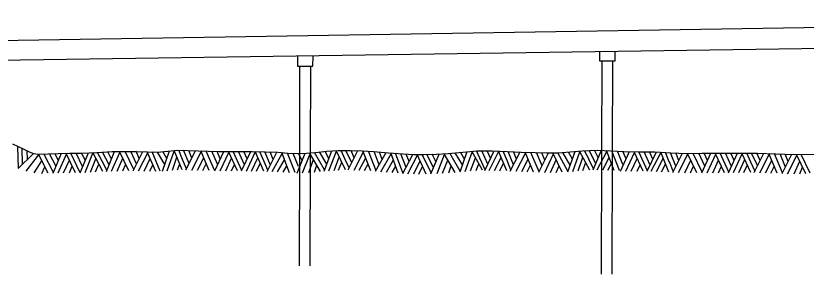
# Model space of a CAD drawing. Extents: x 3146026 to 3183936, y 897894 to 923344.
# Drawn here: x 3151849 to 3154671, y 905190 to 906113 of the extents above; entities that cross this region are included whole.
import ezdxf

# ---------------------------------------------------------------- set-up
doc = ezdxf.new("R2010")
doc.units = 0
doc.layers.add('V-ANNO-SYMB', color=7, linetype='Continuous')

msp = doc.modelspace()

# ---------------------------------------------------------------- linework, layer by layer
at = {"layer": 'V-ANNO-SYMB'}
for p, q in [((3150709.5, 906006.5), (3157176.9, 906112.9)), ((3157175.3, 906031.1), (3150708, 905937.2)), ((3153933.1, 905984), (3153933, 905952.5)), ((3153988.6, 905952.4), (3153988.7, 905984.8)), ((3152854.8, 905968.3), (3152854.7, 905933.1)), ((3152910.3, 905932.9), (3152910.4, 905969.2)), ((3152854.7, 905933.1), (3152910.3, 905932.9)), ((3152863, 905621.1), (3152863.9, 905933)), ((3152900.9, 905933), (3152900, 905623.6)), ((3153933, 905952.5), (3153988.6, 905952.4)), ((3153941.3, 905632.9), (3153942.2, 905952.4)), ((3153979.2, 905952.4), (3153978.3, 905630.5)), ((3151859.2, 905569.4), (3151857.3, 905646.8)), ((3151857.4, 905567.7), (3151911.4, 905619.7)), ((3151873.7, 905583.3), (3151872.5, 905639.1)), ((3151890.7, 905599.7), (3151889.6, 905630.6)), ((3151964.8, 905550.5), (3151929.9, 905619)), ((3151984, 905553.2), (3151950, 905619.6)), ((3151993.1, 905575.2), (3151970.1, 905620.4)), ((3151983.2, 905551.2), (3152012.7, 905622.1)), ((3152001.4, 905595.9), (3151988.7, 905621.1)), ((3152000.3, 905551.9), (3152030.5, 905618.4)), ((3152062.5, 905552.5), (3152028.9, 905621.7)), ((3152078.3, 905554.9), (3152046, 905622)), ((3152087.3, 905575.1), (3152064.8, 905622.2)), ((3152079.8, 905552.6), (3152108.5, 905623.9)), ((3152097.7, 905596.8), (3152084.3, 905622.5)), ((3152097.1, 905553.4), (3152124.8, 905622.4)), ((3152159.8, 905556.6), (3152124.1, 905624.5)), ((3152157.9, 905593.7), (3152141.3, 905625.4)), ((3152182.6, 905580.7), (3152158.4, 905626.3)), ((3152173.2, 905557.3), (3152201.8, 905628.5)), ((3152190.9, 905601.3), (3152177.4, 905627.2)), ((3152191.6, 905558.4), (3152221.3, 905625.3)), ((3152253.4, 905559.5), (3152219.8, 905628.5)), ((3152270.2, 905563.7), (3152239.9, 905628.8)), ((3152280.6, 905584.3), (3152260, 905628.9)), ((3152268.2, 905559.6), (3152302.6, 905628.2)), ((3152289.5, 905602.9), (3152278.6, 905629)), ((3152287.4, 905559), (3152320.2, 905624.2)), ((3152349.2, 905557), (3152318.8, 905627.7)), ((3152365.1, 905558.7), (3152335.9, 905627.1)), ((3152381, 905581.4), (3152354.7, 905626.4)), ((3152372.8, 905558.2), (3152398.2, 905630.8)), ((3152388.7, 905603.2), (3152374.1, 905628.3)), ((3152389.8, 905559.9), (3152414.6, 905629.9)), ((3152443.6, 905563.1), (3152414.4, 905632.1)), ((3152444.8, 905600.3), (3152430.9, 905633.2)), ((3152468.3, 905585.3), (3152448, 905632.7)), ((3152457, 905562.7), (3152491.5, 905631.3)), ((3152478.3, 905605.1), (3152467.1, 905632.1)), ((3152477.8, 905562), (3152510.8, 905627.4)), ((3152539.6, 905560), (3152509.4, 905630.7)), ((3152558.7, 905561.4), (3152529.5, 905630)), ((3152569.3, 905582.6), (3152549.6, 905629.4)), ((3152559.9, 905559), (3152592.2, 905628.6)), ((3152579.1, 905602.7), (3152568.2, 905628.8)), ((3152579.2, 905558.9), (3152610, 905625.1)), ((3152641, 905558.9), (3152608.5, 905628.5)), ((3152656.6, 905560.9), (3152625.5, 905628.6)), ((3152666, 905581), (3152644.4, 905628.5)), ((3152655.5, 905558.8), (3152688, 905628.5)), ((3152675.8, 905602), (3152663.8, 905628.4)), ((3152672.8, 905558.7), (3152704.3, 905626.1)), ((3152734.3, 905557.7), (3152703.6, 905628)), ((3152735.1, 905594.9), (3152720.9, 905627.7)), ((3152758.3, 905579.9), (3152738, 905627.3)), ((3152746.9, 905557.3), (3152781.5, 905625.8)), ((3152768.2, 905599.7), (3152757, 905626.7)), ((3152764.4, 905557.5), (3152800.6, 905621.2)), ((3152826, 905552.5), (3152799.4, 905624.5)), ((3152846.9, 905553.5), (3152819.4, 905622.9)), ((3152858.1, 905574.6), (3152839.5, 905621.8)), ((3152853.4, 905551), (3152882, 905622.3)), ((3152871.1, 905595.9), (3152858.1, 905621)), ((3152861.8, 905220), (3152863, 905621.1)), ((3152872.7, 905552), (3152899.9, 905619.7)), ((3152936.8, 905556.9), (3152898.2, 905623.5)), ((3152900, 905623.6), (3152898.8, 905219.9)), ((3152951.5, 905563.1), (3152915.2, 905624.9)), ((3152959.2, 905583.1), (3152934, 905626.7)), ((3152949.8, 905558.7), (3152977.5, 905630.5)), ((3152967.1, 905603.1), (3152953.3, 905628.7)), ((3152967.1, 905559.8), (3152993.8, 905629.1)), ((3153026.2, 905562.5), (3152993, 905631.7)), ((3153025.7, 905599.7), (3153010.3, 905631.9)), ((3153048.8, 905588.1), (3153027.4, 905632.2)), ((3153036.1, 905563), (3153070.9, 905631.4)), ((3153057.6, 905605.3), (3153046.5, 905632.3)), ((3153056.8, 905562.2), (3153090.2, 905627.4)), ((3153116.8, 905559.1), (3153088.8, 905630.7)), ((3153135.9, 905559.8), (3153108.9, 905629.4)), ((3153146.4, 905580.4), (3153129, 905628.1)), ((3153133.7, 905557.8), (3153171.4, 905624.6)), ((3153157.1, 905600), (3153147.5, 905626.6)), ((3153152.9, 905556.3), (3153188.8, 905619.7)), ((3153214.6, 905551.3), (3153187.6, 905623.3)), ((3153230.5, 905552.2), (3153204.6, 905622)), ((3153242.7, 905571.8), (3153223.4, 905620.2)), ((3153231.2, 905550.1), (3153267, 905618.2)), ((3153253.5, 905592.2), (3153242.8, 905619.2)), ((3153314, 905547.6), (3153282.6, 905617.7)), ((3153316, 905585.2), (3153299.9, 905617.1)), ((3153340.5, 905571.8), (3153317, 905617.7)), ((3153330.7, 905548.5), (3153360.4, 905619.3)), ((3153349, 905592.2), (3153336, 905618.4)), ((3153353.2, 905549.3), (3153380, 905617.5)), ((3153417.4, 905553.9), (3153378.4, 905620.1)), ((3153436.1, 905557.7), (3153398.4, 905622.1)), ((3153444, 905580.2), (3153418.4, 905624)), ((3153435.5, 905555.7), (3153460.8, 905628.1)), ((3153451, 905601.3), (3153436.9, 905625.8)), ((3153453.2, 905557.4), (3153478.8, 905625.7)), ((3153514.9, 905562.1), (3153477, 905629)), ((3153525.3, 905563), (3153494, 905630.6)), ((3153534.6, 905583.1), (3153512.9, 905630.5)), ((3153524.2, 905560.9), (3153556.6, 905630.7)), ((3153544.4, 905604.1), (3153532.3, 905630.5)), ((3153539.4, 905561.1), (3153572.7, 905627.6)), ((3153602, 905559.1), (3153572.1, 905629.7)), ((3153603.3, 905596.3), (3153589.4, 905629.2)), ((3153626.3, 905581), (3153606.5, 905628.6)), ((3153614.7, 905558.5), (3153649.9, 905626.7)), ((3153636.5, 905600.7), (3153625.5, 905627.8)), ((3153635.5, 905557.6), (3153669.2, 905622.6)), ((3153697.3, 905555), (3153667.9, 905625.9)), ((3153717.4, 905556.3), (3153687.9, 905624.8)), ((3153727.9, 905577.6), (3153708.1, 905624.3)), ((3153716.5, 905554.4), (3153750.7, 905623.1)), ((3153737.6, 905597.7), (3153726.7, 905623.8)), ((3153738.3, 905553.5), (3153768.4, 905620)), ((3153800.2, 905554.1), (3153766.9, 905623.4)), ((3153820.1, 905558.4), (3153784, 905623.5)), ((3153827.9, 905579.2), (3153802.7, 905624.8)), ((3153820.1, 905556.1), (3153846.3, 905628.4)), ((3153836.1, 905600.8), (3153822.2, 905626.2)), ((3153837.3, 905557.5), (3153862.6, 905627.4)), ((3153898.5, 905562.3), (3153861.8, 905629.7)), ((3153896.1, 905599.4), (3153879.1, 905630.8)), ((3153919.7, 905586.1), (3153896.1, 905632)), ((3153909.9, 905562.8), (3153939.6, 905633.6)), ((3153928.2, 905606.6), (3153915.1, 905632.7)), ((3153924.9, 905563.5), (3153958.9, 905628.4)), ((3153940, 905190.4), (3153941.3, 905632.9)), ((3153985.6, 905560.4), (3153957.5, 905631.9)), ((3153978.3, 905630.5), (3153977, 905190.3)), ((3154004.7, 905561.1), (3153977.6, 905630.7)), ((3154016, 905582.1), (3153997.7, 905629.4)), ((3154007.4, 905558.5), (3154040.2, 905627.9)), ((3154027.7, 905602.2), (3154016.2, 905628.1)), ((3154026.7, 905558.3), (3154057.9, 905624.3)), ((3154088.5, 905557.8), (3154056.4, 905627.7)), ((3154104.2, 905559.8), (3154073.5, 905627.6)), ((3154113.7, 905579.8), (3154092.4, 905627.4)), ((3154103.1, 905557.6), (3154136, 905627.1)), ((3154123.6, 905600.7), (3154111.8, 905627.2)), ((3154117.4, 905557.9), (3154152.1, 905623.7)), ((3154180.1, 905554.6), (3154151.6, 905625.9)), ((3154182, 905591.8), (3154168.9, 905625)), ((3154205.9, 905576.5), (3154185.9, 905624)), ((3154194.4, 905554), (3154229.4, 905622.3)), ((3154216, 905596.2), (3154204.9, 905623.3)), ((3154215.2, 905553.2), (3154248.7, 905618.3)), ((3154280.1, 905552.2), (3154247.3, 905621.7)), ((3154299.1, 905554.3), (3154267.4, 905621.8)), ((3154309, 905576), (3154287.5, 905621.9)), ((3154298.4, 905552.3), (3154330.2, 905622.2)), ((3154318, 905596.4), (3154306.1, 905622)), ((3154317.6, 905552.5), (3154347.9, 905618.8)), ((3154379.3, 905552.8), (3154346.4, 905622.3)), ((3154395, 905555), (3154363.5, 905622.4)), ((3154404.3, 905575.1), (3154382.3, 905622.4)), ((3154394, 905552.8), (3154426, 905622.8)), ((3154413.9, 905596.1), (3154401.7, 905622.5)), ((3154411.1, 905552.9), (3154442.2, 905620.4)), ((3154473.8, 905552.9), (3154441.5, 905622.6)), ((3154473.8, 905590.1), (3154458.8, 905622.6)), ((3154497.8, 905575.9), (3154475.9, 905622.6)), ((3154484.8, 905553.3), (3154519.4, 905621.9)), ((3154506.2, 905595.7), (3154495, 905622.7)), ((3154505.6, 905552.6), (3154538.7, 905618)), ((3154567.4, 905550.5), (3154537.3, 905621.2)), ((3154586.3, 905551.8), (3154557.4, 905620.6)), ((3154597.1, 905573), (3154577.5, 905619.8)), ((3154585.4, 905549.9), (3154620.1, 905618.3)), ((3154606.9, 905593), (3154596.1, 905619.2)), ((3154669.4, 905548.6), (3154636.3, 905618.1)), ((3154685.1, 905550.8), (3154653.4, 905618.1)), ((3151886.2, 905558.3), (3151931, 905615.4)), ((3151914.9, 905552.3), (3151942.2, 905594.9)), ((3152020.2, 905552.1), (3152040.6, 905597.4)), ((3152116.1, 905554.4), (3152135.3, 905602.8)), ((3152175, 905561.7), (3152157.9, 905593.7)), ((3152211.5, 905558.7), (3152231.7, 905604.3)), ((3152307.3, 905558.4), (3152329.5, 905602.9)), ((3152408.7, 905561.6), (3152424.8, 905607.6)), ((3152459.1, 905567), (3152444.8, 905600.3)), ((3152497.7, 905561.4), (3152520.1, 905605.9)), ((3152599.1, 905558.9), (3152619.9, 905604.1)), ((3152690.6, 905558.7), (3152713.3, 905605.5)), ((3152749, 905561.6), (3152734.8, 905594.9)), ((3152784.2, 905555.9), (3152808.8, 905599.2)), ((3152895, 905553.3), (3152911.7, 905600.1)), ((3152986.1, 905561), (3153004.2, 905608.5)), ((3153000.9, 905562.1), (3153013.1, 905589.8)), ((3153039.9, 905570.5), (3153025.7, 905599.7)), ((3153074.9, 905561.7), (3153098.7, 905605.5)), ((3153172.8, 905554.6), (3153197.1, 905598.1)), ((3153248.5, 905549.2), (3153283.1, 905614.9)), ((3153270.3, 905548.2), (3153292.5, 905595.3)), ((3153373.1, 905550.5), (3153391.3, 905596.9)), ((3153473.1, 905558.9), (3153490.3, 905605.5)), ((3153558.4, 905560.5), (3153581.6, 905607.1)), ((3153616.8, 905562.8), (3153602.9, 905596.3)), ((3153655.4, 905556.8), (3153678.3, 905601)), ((3153758.2, 905553.7), (3153778.6, 905599.1)), ((3153856.3, 905559.2), (3153873.8, 905608.2)), ((3153873.2, 905560.7), (3153883.9, 905588.9)), ((3153911.7, 905567.2), (3153895.2, 905599.5)), ((3153944.8, 905562.5), (3153967.8, 905606.7)), ((3154046.6, 905558.2), (3154067.7, 905603.2)), ((3154136.4, 905556.9), (3154160.6, 905603.1)), ((3154196.5, 905558.2), (3154182.5, 905591.7)), ((3154238.2, 905552), (3154258.9, 905597.3)), ((3154337.5, 905552.6), (3154358, 905597.9)), ((3154430.1, 905552.9), (3154451.7, 905600.3)), ((3154489.2, 905557.3), (3154473.8, 905590.1)), ((3154525.5, 905552), (3154548, 905596.4)), ((3154604.6, 905549.2), (3154637.7, 905614.2)), ((3154627.4, 905548.4), (3154647.9, 905593.7)), ((3151942.5, 905549.7), (3151952.7, 905574.1)), ((3152040.9, 905552.2), (3152051.2, 905575.7)), ((3152134.4, 905555.3), (3152145.6, 905583.4)), ((3152231.1, 905559.1), (3152241.8, 905583.3)), ((3152327.6, 905557.7), (3152339, 905580.7)), ((3152427, 905563.3), (3152434.5, 905584.6)), ((3152517.3, 905560.7), (3152529.1, 905584.4)), ((3152619.4, 905558.9), (3152630, 905582.2)), ((3152709, 905558.3), (3152722.1, 905585.4)), ((3152803.8, 905554.3), (3152816.8, 905577.3)), ((3152915.2, 905555.1), (3152923.8, 905579.2)), ((3153094.6, 905560.5), (3153107.1, 905583.8)), ((3153193.1, 905553), (3153205.5, 905575.5)), ((3153288.7, 905547.9), (3153301.5, 905575.2)), ((3153332.5, 905552.9), (3153316, 905585.2)), ((3153395.2, 905551.8), (3153403.9, 905576.7)), ((3153493.3, 905560.4), (3153502.1, 905584.5)), ((3153576.8, 905559.9), (3153590.2, 905587)), ((3153675, 905555.9), (3153687.1, 905579.4)), ((3153778.5, 905553.9), (3153788.9, 905577.4)), ((3153963.3, 905561.8), (3153975.8, 905585)), ((3154066.9, 905558), (3154077.7, 905581.3)), ((3154154.8, 905556), (3154168.8, 905582.7)), ((3154257.8, 905552.1), (3154268.7, 905576.2)), ((3154357.6, 905552.7), (3154368.1, 905576.1)), ((3154448.5, 905552.9), (3154461, 905580.4)), ((3154545.1, 905551.3), (3154557, 905574.9)), ((3154647.7, 905548.5), (3154658.2, 905571.9))]:
    msp.add_line(p, q, dxfattribs=at)
msp.add_lwpolyline([(3151837.9, 905655.7), (3151858.1, 905646.3), (3151877.6, 905636.5), (3151897.2, 905626.8), (3151912.8, 905621.1), (3151929, 905618.9), (3151964.5, 905620.2), (3152000.1, 905621.6), (3152041.5, 905621.9), (3152082.9, 905622.5), (3152138.2, 905625.2), (3152193.4, 905628.1), (3152236.9, 905628.8), (3152280.5, 905628.9), (3152318.1, 905627.7), (3152355.7, 905626.5), (3152391.7, 905630), (3152427.7, 905633.3), (3152500.9, 905631), (3152574.1, 905628.6), (3152633.9, 905628.5), (3152693.7, 905628.3), (3152739.3, 905627.2), (3152784.9, 905625.7), (3152820, 905622.9), (3152855.1, 905620.9), (3152887, 905622.5), (3152918.8, 905625.3), (3152938.9, 905627.2), (3152959, 905629.1), (3153001.7, 905631.8), (3153044.3, 905632.4), (3153085.3, 905630.9), (3153126.3, 905628.3), (3153179.4, 905624), (3153232.5, 905619.7), (3153269.7, 905617.8), (3153306.9, 905617.4), (3153350, 905618.9), (3153393.1, 905621.5), (3153445, 905626.6), (3153496.9, 905630.6), (3153550.5, 905630.5), (3153604, 905628.7), (3153653.8, 905626.5), (3153703.5, 905624.4), (3153744.5, 905623.2), (3153785.5, 905623.6), (3153828.2, 905626.7), (3153870.9, 905630.3), (3153898.5, 905632.1), (3153926.2, 905633.1), (3153973, 905631), (3154019.8, 905628), (3154075.4, 905627.6), (3154131.1, 905627), (3154187.9, 905623.9), (3154244.8, 905621.7), (3154298.4, 905622), (3154351.9, 905622.3), (3154424.7, 905622.6), (3154497.5, 905622.6), (3154562.7, 905620.4), (3154628, 905618), (3154705.8, 905618.4)], dxfattribs=at)

doc.saveas('drawing.dxf')
